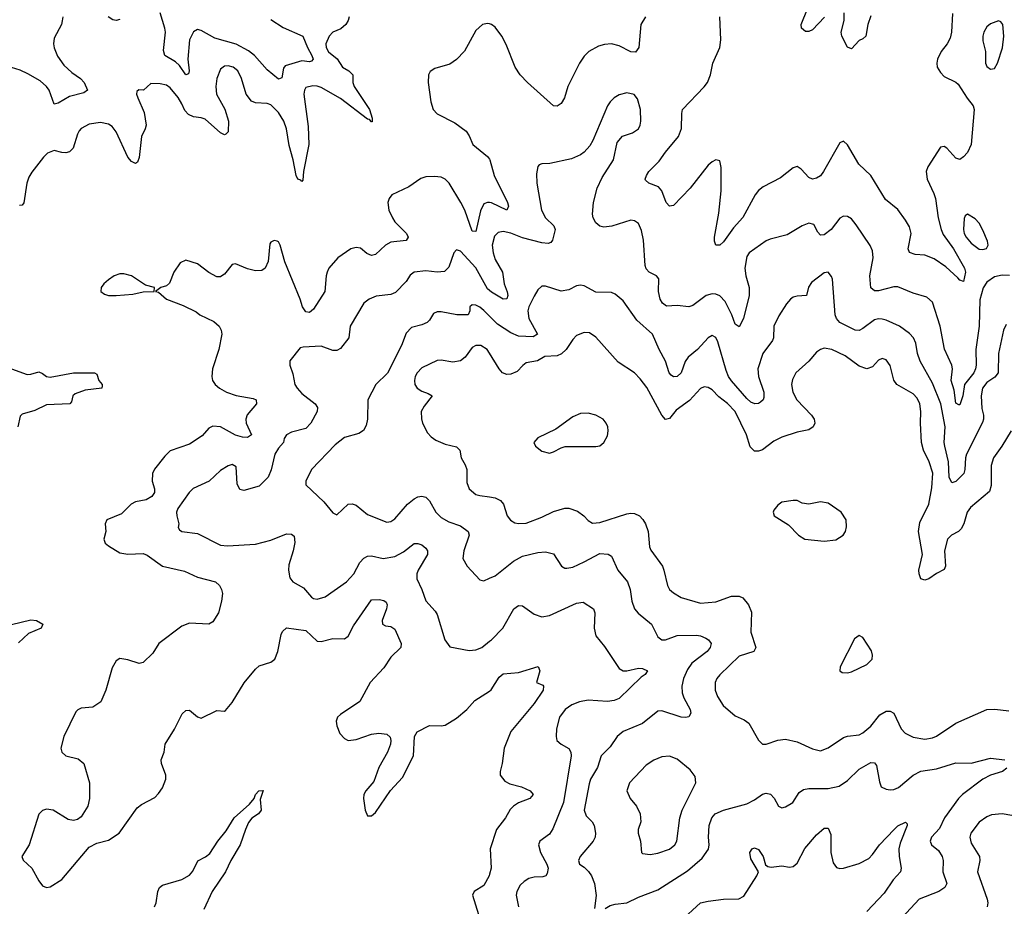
# Model space of a CAD drawing. Header units: inches. Extents: x 1771504 to 1971212, y 471788 to 643615.
# Tile 378 of 587: x 1867572 to 1872661, y 583113 to 587694. Entities that reach past the tile are written whole.
import ezdxf

# ---------------------------------------------------------------- set-up
doc = ezdxf.new("R2010")
doc.units = ezdxf.units.IN
doc.header["$MEASUREMENT"] = 0
doc.layers.add('B8568', color=7, linetype='Continuous')
doc.layers.add('B8578', color=7, linetype='Continuous')

msp = doc.modelspace()

# ---------------------------------------------------------------- linework, layer by layer
at = {"layer": 'B8568', "color": 5}
for points, elevation in [([(1867794, 587710), (1867791.6, 587688.4), (1867787, 587670), (1867750, 587599), (1867745.8, 587570), (1867749.3, 587549.3), (1867766.4, 587506.4), (1867799.8, 587459.8), (1867841.7, 587421.7), (1867886.4, 587390), (1867904.9, 587370), (1867922.8, 587330), (1867904.1, 587315.9), (1867830, 587297.7), (1867770, 587263), (1867750, 587258), (1867724.1, 587330), (1867709.9, 587349.9), (1867678.1, 587378.1), (1867614.7, 587414.7), (1867574.1, 587434.1), (1867530, 587448.1)], 360), ([(1869274.5, 587710), (1869269.3, 587690), (1869257.1, 587670), (1869231.9, 587648.1), (1869190, 587629.8), (1869171.1, 587610), (1869154.6, 587570), (1869156.3, 587550), (1869168, 587528), (1869212.4, 587492.4), (1869239.3, 587450), (1869272.8, 587430), (1869294.3, 587410), (1869294, 587370), (1869300.1, 587350), (1869378.9, 587230), (1869394, 587186), (1869393.7, 587166.3), (1869390, 587166), (1869379.4, 587179.4), (1869370, 587181), (1869230, 587286.4), (1869130, 587343.6), (1869110, 587351.6), (1869086.7, 587353.3), (1869050, 587343.5), (1869043.2, 587330), (1869041, 587310), (1869062.4, 587142.4), (1869066.8, 587050), (1869038.6, 586910), (1869035.5, 586864.5), (1869030, 586857.6), (1869025.2, 586865.2), (1869010, 586870.9), (1869000.2, 586890), (1868985.6, 586970), (1868963.9, 587043.9), (1868951.2, 587131.2), (1868937, 587170), (1868910, 587214.5), (1868870, 587255.3), (1868850, 587261.7), (1868790, 587264), (1868770, 587274.3), (1868742, 587310), (1868719, 587390), (1868699.8, 587430), (1868675.1, 587450), (1868650, 587456.8), (1868630, 587454.8), (1868610, 587439.6), (1868590.2, 587390), (1868585.2, 587350), (1868589.2, 587310), (1868631.5, 587231.5), (1868651.1, 587170), (1868650, 587115.3), (1868637.4, 587102.6), (1868630, 587099.6), (1868610, 587109.7), (1868530, 587180.2), (1868510, 587187.7), (1868470, 587192.4), (1868444.2, 587204.2), (1868425, 587225), (1868410, 587260.3), (1868390, 587292), (1868350, 587341.8), (1868330, 587356.5), (1868297.2, 587362.8), (1868250, 587364.5), (1868211.3, 587330), (1868187.9, 587332.1), (1868176.9, 587323.1), (1868176.3, 587310), (1868183.1, 587290), (1868214.3, 587214.3), (1868226, 587150), (1868221.1, 587130), (1868200.6, 587090), (1868190, 586982), (1868181.2, 586958.8), (1868170, 586951.1), (1868150, 586962.2), (1868130, 586984.4), (1868070, 587114.5), (1868050, 587142.3), (1868030, 587154.7), (1867990, 587162.9), (1867930, 587155.1), (1867890, 587132.8), (1867879.7, 587120.3), (1867870, 587102.7), (1867848.7, 587031.3), (1867830, 587012), (1867810, 587006.9), (1867790, 587008.3), (1867750, 587018.3), (1867715.9, 587004.1), (1867695.4, 586984.6), (1867633.8, 586906.2), (1867619.8, 586880.2), (1867609.5, 586850), (1867592.5, 586747.5), (1867584.7, 586735.3), (1867570, 586733.7)], 380), ([(1868090, 587694.8), (1868070, 587689.8), (1868053.2, 587693.2), (1868029.8, 587710)], 360), ([(1868870, 587695), (1868934.1, 587654.1), (1869035.3, 587610), (1869058.4, 587550), (1869081.3, 587510), (1869087.9, 587490), (1869080.4, 587479.6), (1869070, 587476.8), (1869030, 587482.2), (1868943.6, 587456.4), (1868936, 587444), (1868925.8, 587394.2), (1868910, 587387.4), (1868850, 587435.3), (1868784.7, 587510), (1868753.8, 587533.8), (1868690, 587568.4), (1868579.7, 587599.7), (1868510, 587638.6), (1868490, 587643.5), (1868470, 587632.4), (1868450.2, 587590), (1868441.4, 587490), (1868448.4, 587430), (1868444.9, 587415.1), (1868430, 587409.7), (1868397.8, 587457.8), (1868376.7, 587476.7), (1868321.4, 587510), (1868315.8, 587535.8), (1868324.9, 587630), (1868322.3, 587650), (1868297.2, 587730)], 360), ([(1870000, 587672.6), (1869990, 587675.6), (1869964, 587670), (1869930, 587638.4), (1869870, 587532), (1869830, 587489.5), (1869795.1, 587464.9), (1869718, 587442), (1869693.5, 587426.5), (1869685.3, 587410), (1869683.6, 587370), (1869696, 587270), (1869708.8, 587230), (1869730, 587207.4), (1869821.4, 587161.4), (1869878.9, 587118.9), (1869895, 587095), (1869913.8, 587050), (1869990, 586987.3), (1870000, 586973)], 420), ([(1870000, 586749.6), (1869990, 586750.6), (1869970, 586742.4), (1869953.5, 586706.5), (1869930, 586600.7), (1869910, 586601.3), (1869871.9, 586710), (1869852.2, 586750), (1869791.2, 586850), (1869771.1, 586870), (1869750, 586879.9), (1869715, 586885), (1869670, 586882.9), (1869645.5, 586874.5), (1869582.8, 586830), (1869494.8, 586790), (1869480.5, 586770), (1869474.4, 586750), (1869479.5, 586710), (1869497.8, 586670), (1869511.3, 586650), (1869570.2, 586590), (1869579.7, 586570), (1869570, 586553.3), (1869490, 586544.7), (1869462.5, 586530), (1869410, 586481.2), (1869390, 586475.2), (1869365.8, 586485.8), (1869333.3, 586513.3), (1869310, 586517.1), (1869283.8, 586510), (1869216.2, 586463.8), (1869170.2, 586410), (1869160.9, 586390), (1869155.1, 586370), (1869148.3, 586290), (1869090, 586198), (1869070, 586182), (1869050, 586184), (1869032.9, 586210), (1869020.8, 586250), (1868942.5, 586442.5), (1868918, 586530), (1868910, 586546), (1868902, 586550), (1868886.7, 586553.3), (1868870, 586545.2), (1868864.2, 586535.8), (1868855.6, 586444.4), (1868840.5, 586410), (1868822.4, 586397.6), (1868790, 586395.8), (1868750, 586406.9), (1868687.7, 586432.3), (1868670, 586429.6), (1868630, 586379.5), (1868617.3, 586370), (1868610, 586365.6), (1868590, 586365.6), (1868550, 586387.3), (1868490, 586433), (1868430, 586451.8), (1868401.5, 586438.5), (1868369.1, 586390), (1868346.6, 586333.4), (1868330, 586319.3), (1868302, 586310), (1868274, 586290), (1868290, 586286), (1868330.8, 586250), (1868417.4, 586217.4), (1868484.4, 586184.4), (1868502.8, 586170), (1868574.5, 586134.5), (1868602.4, 586110), (1868613, 586090), (1868617.1, 586070), (1868600.9, 585990), (1868569.1, 585890), (1868565.5, 585850), (1868569.1, 585830), (1868582.2, 585810), (1868603.9, 585790), (1868640.8, 585770), (1868690, 585752.2), (1868777.6, 585737.6), (1868794.6, 585730), (1868795.6, 585710), (1868747.7, 585652.3), (1868740.1, 585630), (1868742.3, 585610), (1868769, 585550), (1868750, 585534.8), (1868723.6, 585536.4), (1868687.4, 585547.4), (1868610, 585590.6), (1868570, 585594), (1868550, 585583.5), (1868515.6, 585544.4), (1868450, 585500.9), (1868350, 585466), (1868321.1, 585438.9), (1868268.5, 585371.5), (1868257.4, 585350), (1868256, 585310), (1868268.4, 585270), (1868268.3, 585251.7), (1868255.5, 585230), (1868226.2, 585213.8), (1868170, 585203.7), (1868148.4, 585190), (1868098.7, 585141.3), (1868023, 585110), (1868012.7, 585090), (1868017, 585050), (1868006.5, 585010), (1868013.6, 584990), (1868030, 584975.2), (1868090, 584940.2), (1868130, 584932.2), (1868210, 584936.5), (1868230, 584928), (1868310.1, 584870.1), (1868424, 584844), (1868490, 584814), (1868583.1, 584790), (1868605.3, 584770), (1868614.7, 584750), (1868619.7, 584730), (1868615.5, 584690), (1868599, 584630), (1868570, 584582), (1868548.7, 584571.3), (1868450, 584576), (1868410, 584561.1), (1868290.3, 584470), (1868259.4, 584420.6), (1868210, 584372.8), (1868190, 584367.3), (1868130, 584386.2), (1868090, 584393), (1868070, 584382), (1868050, 584345.2), (1868017.7, 584230), (1867991.2, 584168.8), (1867950, 584141), (1867890, 584136), (1867872.1, 584127.9), (1867862.7, 584117.3), (1867799.6, 583990), (1867783.7, 583930), (1867789.1, 583909.1), (1867810, 583890.5), (1867874.6, 583874.6), (1867903.8, 583850), (1867931.8, 583750), (1867932.9, 583670), (1867923.1, 583630), (1867890, 583575.6), (1867870, 583561.3), (1867850, 583555.8), (1867821.8, 583561.8), (1867744, 583610), (1867710, 583614.8), (1867690, 583608), (1867670, 583589.5), (1867620.2, 583430), (1867582.4, 583370), (1867590.3, 583350.3), (1867634, 583310), (1867670, 583244.9), (1867690, 583218), (1867710, 583210.4), (1867730, 583213.7), (1867790, 583251.4), (1867930, 583418.4), (1867970, 583439.2), (1868030, 583454.3), (1868085.4, 583490), (1868179.1, 583620.9), (1868201.8, 583638.2), (1868270, 583674.3), (1868290, 583694.9), (1868310, 583725.3), (1868327.1, 583770), (1868327.8, 583790), (1868304.7, 583850), (1868303.5, 583870), (1868318, 583910), (1868323, 583950), (1868372.3, 584027.7), (1868411.8, 584108.2), (1868430, 584125.3), (1868450, 584127), (1868490, 584091.8), (1868510, 584085.5), (1868590, 584124.2), (1868630, 584120.7), (1868635.3, 584124.7), (1868670, 584166.4), (1868731.8, 584268.2), (1868790, 584338.4), (1868810, 584355.8), (1868870, 584374.9), (1868891, 584389), (1868905.4, 584430), (1868922.4, 584517.6), (1868930, 584533), (1868950, 584552.2), (1869050, 584537.3), (1869110, 584483.2), (1869130, 584480.7), (1869190, 584496.5), (1869250, 584494.3), (1869270, 584508.9), (1869297.4, 584562.7), (1869390, 584696.5), (1869430, 584698), (1869453.4, 584693.4), (1869465.2, 584685.2), (1869471.3, 584670), (1869467.8, 584650), (1869444.5, 584590), (1869447.2, 584570), (1869462.3, 584562.3), (1869490, 584558.7), (1869510, 584544.4), (1869544.2, 584470), (1869542, 584450), (1869490, 584400.3), (1869454.5, 584345.5), (1869382.3, 584270), (1869329, 584171), (1869230, 584104.7), (1869214, 584090), (1869207.8, 584070), (1869210, 584046), (1869226.2, 584006.2), (1869250, 583979.3), (1869270, 583970.4), (1869310, 583974), (1869390, 584002), (1869427.7, 584007.7), (1869470, 584002.8), (1869487.3, 583987.3), (1869490.7, 583970), (1869487.7, 583950), (1869473, 583910), (1869428, 583830), (1869402, 583758), (1869360.7, 583710), (1869350.6, 583690), (1869348, 583670), (1869357.3, 583610), (1869370, 583581), (1869390, 583580.7), (1869410, 583597.3), (1869488.1, 583711.9), (1869550, 583778.8), (1869606.6, 583890), (1869612.3, 583990), (1869626.3, 584013.7), (1869690, 584046.7), (1869750, 584045.2), (1869770, 584049), (1869830, 584084.4), (1869882, 584130), (1869924.4, 584175.6), (1870000, 584224.9)], 420), ([(1870000, 586295.5), (1869990, 586304.3), (1869930, 586411.9), (1869850, 586497.7), (1869830, 586505.1), (1869816.4, 586490), (1869790, 586415.1), (1869766.8, 586393.2), (1869730.2, 586389.8), (1869670, 586396.5), (1869610.3, 586389.7), (1869590, 586374), (1869570, 586342), (1869514.6, 586285.4), (1869490, 586275.2), (1869413.7, 586266.3), (1869377.3, 586250), (1869350.5, 586230), (1869280.3, 586110), (1869272.3, 586050), (1869230, 585996), (1869210, 585985.3), (1869190, 585985.3), (1869130, 586007.3), (1869037.4, 586002.6), (1869022, 585998), (1868968.6, 585931.4), (1868968.2, 585910), (1868983.6, 585863.6), (1868994.2, 585810), (1869005.2, 585790), (1869030, 585762.4), (1869098.9, 585710), (1869110.3, 585690), (1869109, 585670), (1869075.9, 585610), (1869050, 585582.4), (1868976.7, 585563.3), (1868950.3, 585549.7), (1868938, 585530), (1868935.5, 585510), (1868910, 585480.5), (1868890.8, 585449.2), (1868870.9, 585369.1), (1868855.2, 585330), (1868810, 585284.5), (1868730, 585262), (1868710, 585267.3), (1868696.4, 585296.4), (1868690, 585384), (1868670, 585396.2), (1868650, 585389.6), (1868610, 585364.4), (1868550.6, 585309.4), (1868469, 585271), (1868448.5, 585251.5), (1868389, 585169), (1868382.8, 585150), (1868383.6, 585130), (1868394, 585090), (1868390.4, 585070), (1868398, 585058), (1868410.3, 585050.3), (1868490, 585039.7), (1868610, 584979.6), (1868645.3, 584974.7), (1868790, 584983.8), (1868870, 585005.3), (1868950, 585037.1), (1868976.1, 585036.1), (1868990, 585024.7), (1868993.3, 584993.3), (1868985.3, 584950), (1868962.6, 584877.4), (1868960.7, 584850), (1868968.1, 584810), (1868984.2, 584790), (1869038.1, 584758.1), (1869079.5, 584710), (1869090, 584703.2), (1869110, 584700.2), (1869150, 584711.2), (1869261.6, 584790), (1869298, 584830), (1869329.8, 584890.2), (1869350, 584911.8), (1869370, 584921.7), (1869390, 584923.6), (1869450, 584910.2), (1869510, 584921), (1869555.7, 584944.3), (1869610, 584987.1), (1869630, 584988.4), (1869650, 584980.7), (1869670, 584963.1), (1869680.2, 584950), (1869679.7, 584930), (1869632, 584850), (1869624.1, 584830), (1869625, 584805), (1869650.2, 584750.2), (1869670, 584690.7), (1869718.6, 584638.6), (1869730, 584620.7), (1869768.4, 584490), (1869794.2, 584454.2), (1869894.7, 584434.7), (1869930, 584437.7), (1869959.6, 584450), (1870000, 584482.3)], 440), ([(1870000, 586162.5), (1869970, 586192.3), (1869950, 586209.6), (1869930, 586218.9), (1869910, 586220.7), (1869898, 586210), (1869898, 586190), (1869890.2, 586169.8), (1869831.3, 586168.7), (1869750, 586185.2), (1869730, 586185), (1869710, 586176.8), (1869690, 586141.6), (1869677.1, 586130), (1869650, 586117.4), (1869596.5, 586103.5), (1869570, 586075.1), (1869544.7, 586010), (1869472.9, 585867.1), (1869412.2, 585810), (1869370.4, 585730), (1869370.2, 585630), (1869362.2, 585597.8), (1869349, 585571), (1869324.4, 585555.6), (1869250, 585535.6), (1869202.3, 585497.7), (1869079.6, 585370), (1869050.3, 585310), (1869050.4, 585290), (1869142.9, 585202.8), (1869190, 585146), (1869210, 585135.5), (1869269.6, 585190), (1869290, 585192.7), (1869310, 585184.9), (1869370, 585137.1), (1869470, 585097.4), (1869490, 585101.4), (1869510, 585114.2), (1869576.2, 585190), (1869610, 585218.9), (1869630, 585229.1), (1869650, 585232.9), (1869670, 585226.7), (1869690, 585208.2), (1869722.8, 585150), (1869750, 585122.4), (1869790, 585099.1), (1869850, 585078.3), (1869890.3, 585050), (1869895.6, 585030), (1869866.9, 584950), (1869862.3, 584910), (1869884.2, 584870), (1869950, 584799.3), (1869970, 584795.5), (1870000, 584807.9)], 460), ([(1870000, 585971.1), (1869988.4, 585990), (1869955.1, 586010), (1869928.5, 586011.5), (1869910, 586001.3), (1869874.6, 585950), (1869849.3, 585930.7), (1869810, 585924.2), (1869750, 585935.1), (1869730, 585933.5), (1869650, 585895.1), (1869626.5, 585870), (1869616.3, 585850), (1869612.7, 585830), (1869614.5, 585810), (1869626.2, 585790), (1869650, 585775.5), (1869683.6, 585763.6), (1869703, 585750), (1869662.3, 585697.7), (1869646.9, 585670), (1869647.9, 585632.1), (1869653.8, 585610), (1869680.3, 585560.3), (1869698.4, 585538.4), (1869722.1, 585522.1), (1869770, 585501.3), (1869830, 585486.8), (1869846.8, 585470), (1869853, 585430), (1869874.3, 585394.3), (1869883.2, 585370), (1869882.5, 585302.5), (1869894.3, 585270), (1869930, 585241.6), (1869950, 585235), (1870000, 585228)], 480), ([(1867528.7, 585890), (1867610, 585861.7), (1867630, 585861.8), (1867670, 585874.2), (1867690, 585866.4), (1867710, 585851), (1867730, 585847.2), (1867850, 585869.7), (1867958.8, 585870), (1867970, 585862), (1867980.7, 585830), (1867997.6, 585810), (1867998, 585802), (1867996, 585790), (1867910, 585780.2), (1867858.4, 585761.6), (1867845.7, 585750), (1867840.3, 585719.7), (1867831.5, 585708.5), (1867710, 585703.6), (1867650, 585674.9), (1867584.6, 585655.4), (1867573.8, 585646.2), (1867562.8, 585590)], 380), ([(1867530, 584569.4), (1867630, 584593), (1867658, 584590), (1867692.2, 584570), (1867682, 584550), (1867617.6, 584522.4), (1867566.2, 584473.8)], 380), ([(1868268.3, 583110), (1868277.2, 583130), (1868285.7, 583190), (1868294.7, 583210), (1868310, 583221.6), (1868410, 583251.1), (1868450, 583274.4), (1868465.9, 583294.1), (1868492.7, 583347.3), (1868532.3, 583367.7), (1868554.2, 583385.8), (1868595.4, 583450), (1868638.1, 583501.9), (1868679.6, 583570), (1868760, 583640), (1868783.9, 583670), (1868790, 583690.4), (1868808, 583710), (1868830, 583710.7), (1868815.1, 583664.9), (1868819.2, 583610), (1868805.7, 583590), (1868772.1, 583567.9), (1868755, 583545), (1868738.3, 583510), (1868711.4, 583430), (1868663.3, 583350), (1868635.3, 583290), (1868566.4, 583190), (1868523.1, 583096.9)], 380), ([(1870000, 583278.8), (1869997.6, 583270), (1869970, 583220.9), (1869920.5, 583190), (1869912.2, 583170), (1869943.7, 583070), (1869947.5, 583010), (1869962.7, 582930), (1869959.3, 582910), (1869949.2, 582890), (1869910, 582854.4), (1869896.1, 582830), (1869891, 582810), (1869893.4, 582790), (1869909.5, 582769.5), (1869934.4, 582754.4), (1869970, 582742.6), (1870000, 582739)], 420)]:
    msp.add_lwpolyline(points, dxfattribs=dict(at, elevation=elevation))
at = {"layer": 'B8568', "color": 5, "elevation": 420}
msp.add_lwpolyline([(1868090, 586381.5), (1868060.5, 586370), (1868030.4, 586350), (1868006, 586330), (1867993, 586310), (1867990.8, 586290), (1868010, 586276.3), (1868030, 586268.5), (1868070, 586268.7), (1868156.7, 586276.7), (1868210, 586288.7), (1868266, 586290), (1868268, 586310), (1868222, 586322), (1868150, 586370.7), (1868110, 586381.4)], close=True, dxfattribs=at)
at = {"layer": 'B8578', "color": 5}
for points, elevation in [([(1870806, 587710), (1870782.4, 587670), (1870772.3, 587550), (1870753.7, 587526.4), (1870730, 587528.2), (1870670, 587559), (1870630, 587569.9), (1870593.5, 587566.5), (1870562.5, 587557.4), (1870513.7, 587530), (1870490, 587506), (1870465.3, 587470), (1870405.5, 587350), (1870386.7, 587290), (1870370, 587262), (1870350, 587248), (1870330, 587249.7), (1870196.3, 587370), (1870158.9, 587410), (1870132.4, 587450), (1870085.9, 587565.9), (1870063, 587610), (1870030, 587655.6), (1870010, 587669.6), (1870000, 587672.6)], 420), ([(1872393.1, 587726.9), (1872388.2, 587630), (1872381.5, 587598.5), (1872365.5, 587570), (1872333.8, 587530), (1872315.5, 587490), (1872311.3, 587470), (1872314.4, 587450), (1872330, 587421.7), (1872350, 587401.2), (1872410, 587372.4), (1872421.5, 587361.5), (1872468.5, 587288.5), (1872499.1, 587250), (1872504.7, 587230), (1872489.3, 587050), (1872470, 587007.8), (1872450, 586985.1), (1872430, 586971.6), (1872410, 586978.4), (1872363.7, 587030), (1872350, 587038.7), (1872330, 587036.2), (1872265.3, 586934.7), (1872257.1, 586910), (1872261.9, 586870), (1872296.5, 586796.5), (1872304.5, 586770), (1872318.2, 586670), (1872333.8, 586610), (1872344.9, 586584.9), (1872398.6, 586510), (1872455.6, 586410), (1872459.3, 586390), (1872450, 586340.9), (1872430, 586348), (1872421, 586361), (1872357.9, 586417.9), (1872298.8, 586458.8), (1872250, 586478), (1872200.7, 586480.7), (1872171, 586491), (1872163.1, 586510), (1872179.9, 586590), (1872170, 586624), (1872150, 586659.2), (1872110, 586714.4), (1872045.7, 586765.7), (1871970, 586888.7), (1871908.2, 586948.2), (1871850, 587047.3), (1871830, 587066.6), (1871810, 587058), (1871726.7, 586910), (1871710, 586888.4), (1871690, 586874.8), (1871670, 586871), (1871650, 586879.8), (1871610, 586921.6), (1871590, 586936.2), (1871570, 586929.7), (1871503.2, 586876.8), (1871414.7, 586830), (1871390, 586811.9), (1871372.3, 586790), (1871310, 586672.3), (1871261.1, 586618.9), (1871210, 586546.6), (1871190, 586529.7), (1871169.7, 586529.8), (1871162.6, 586550), (1871162, 586570), (1871185.2, 586694.8), (1871196.4, 586810), (1871197.2, 586930), (1871190, 586965.2), (1871170, 586969.6), (1871150, 586960.4), (1871130, 586943.1), (1871036.5, 586823.5), (1870950, 586734), (1870930, 586731.5), (1870913, 586750), (1870889.8, 586810), (1870872.8, 586830), (1870822.7, 586850), (1870805.7, 586865.7), (1870803.6, 586870), (1870811.2, 586890), (1870824, 586910), (1870877, 586963), (1870909.8, 587010), (1870976.5, 587090), (1870991.6, 587131.6), (1870993.3, 587210), (1870998.2, 587230), (1871110, 587346.7), (1871126.2, 587370), (1871141.7, 587410), (1871153.6, 587470), (1871189.8, 587550), (1871194.9, 587590), (1871189.9, 587710)], 420), ([(1871732, 587708), (1871670, 587641.7), (1871650, 587632.8), (1871633.1, 587633.1), (1871611.8, 587650), (1871611.3, 587670), (1871642.9, 587750)], 380), ([(1871970, 587714), (1871955.4, 587670), (1871944.2, 587610), (1871930, 587595.8), (1871910, 587586.3), (1871870, 587543.6), (1871850, 587553.3), (1871821, 587610), (1871817.3, 587630), (1871833.6, 587690), (1871833.2, 587730)], 380), ([(1872686.9, 586373.1), (1872650, 586374.8), (1872610, 586366.3), (1872570, 586338.2), (1872550.7, 586309.3), (1872533.6, 586246.4), (1872530.6, 586110), (1872513.8, 585990), (1872515.7, 585910), (1872512.1, 585890), (1872503.9, 585870), (1872454.6, 585810), (1872446.4, 585750), (1872430, 585704.2), (1872424.7, 585704.7), (1872410, 585713.2), (1872400.6, 585780.6), (1872386.5, 585830), (1872393.2, 585890), (1872389.8, 585909.8), (1872351.8, 585991.8), (1872328.7, 586110), (1872290, 586235.1), (1872260.7, 586260.7), (1872190, 586280.9), (1872110, 586314), (1872090, 586313.8), (1872010, 586294), (1871990, 586294), (1871970, 586308), (1871966.1, 586370), (1871983.5, 586463.5), (1871979.8, 586499.8), (1871967.6, 586527.6), (1871894.9, 586634.9), (1871870, 586665.6), (1871850, 586678), (1871830, 586678.3), (1871810, 586668.2), (1871765.7, 586610), (1871730, 586583.1), (1871710, 586580.7), (1871696.4, 586596.4), (1871675.3, 586635.3), (1871650, 586643), (1871616.3, 586630), (1871538, 586582), (1871450, 586560.4), (1871430, 586550.9), (1871341.7, 586490), (1871329.2, 586470), (1871319.8, 586410), (1871323.9, 586370), (1871341.6, 586310), (1871341.4, 586270), (1871312.1, 586150), (1871290, 586107.6), (1871270, 586120.9), (1871252.2, 586170), (1871217.8, 586237.8), (1871190, 586266.9), (1871170, 586276.5), (1871150, 586278.1), (1871119.5, 586270), (1871050, 586218.3), (1871030, 586211.2), (1870970, 586217.3), (1870914.2, 586214.2), (1870893.6, 586230), (1870882.7, 586250), (1870873.5, 586290), (1870874.5, 586354.5), (1870862.7, 586370), (1870824.5, 586390), (1870810, 586406.6), (1870804.1, 586424.1), (1870795.5, 586555.5), (1870785.9, 586605.9), (1870770, 586640.5), (1870750, 586655.4), (1870730, 586658.5), (1870632.1, 586627.9), (1870590, 586622.5), (1870570, 586627.9), (1870550, 586643.9), (1870536, 586670), (1870532.2, 586690), (1870537.3, 586750), (1870555.6, 586824.4), (1870581.5, 586878.5), (1870640.4, 586970), (1870659.5, 587060.5), (1870687.7, 587092.3), (1870739, 587110), (1870769.3, 587130), (1870778.7, 587150), (1870782.4, 587170), (1870779.7, 587230), (1870765.1, 587285.1), (1870748.1, 587308.1), (1870710, 587316.3), (1870670, 587306.3), (1870643.8, 587290), (1870623.1, 587270), (1870610, 587249.3), (1870534.7, 587070), (1870517.8, 587042.2), (1870489, 587010), (1870470, 586996.2), (1870424.1, 586975.9), (1870311.3, 586951.3), (1870270.4, 586949.6), (1870256.3, 586943.7), (1870250, 586935.3), (1870242.8, 586897.2), (1870243.7, 586850), (1870269.2, 586710), (1870289.2, 586670), (1870331.6, 586630), (1870338.5, 586610), (1870325.1, 586554.9), (1870317.2, 586542.8), (1870302.8, 586537.2), (1870270, 586541.4), (1870170, 586567.8), (1870110, 586591.8), (1870070, 586599.9), (1870044.6, 586595.4), (1870024.9, 586575.1), (1870013.6, 586530), (1870018.2, 586490), (1870030, 586455.5), (1870067.8, 586390), (1870076.2, 586330), (1870091.7, 586288.3), (1870094.4, 586270), (1870088.8, 586251.2), (1870070, 586250.8), (1870010, 586286.7), (1870000, 586295.5)], 440), ([(1870000, 586973), (1870002.1, 586970), (1870024.5, 586890), (1870093, 586750), (1870097.8, 586730), (1870090, 586709.8), (1870010, 586748.5), (1870000, 586749.6)], 420), ([(1872670, 586118.7), (1872656.1, 586090), (1872630.2, 585970), (1872628.5, 585870), (1872612.2, 585847.8), (1872570, 585820.3), (1872547.5, 585790), (1872541.2, 585750), (1872545.1, 585685.1), (1872552.6, 585650), (1872553.4, 585630), (1872547.7, 585612.3), (1872465.8, 585450), (1872459.3, 585430), (1872456.7, 585370), (1872450.8, 585349.1), (1872410, 585307.6), (1872390, 585300.4), (1872375.8, 585330), (1872372.6, 585410), (1872352.5, 585490), (1872349.9, 585510), (1872354.5, 585590), (1872332.8, 585710), (1872290, 585815.8), (1872225.2, 585930), (1872212.6, 585970), (1872203.5, 586023.5), (1872191.8, 586050), (1872170, 586073.1), (1872118.7, 586110), (1872050, 586142.4), (1872030, 586146.6), (1872010, 586148.6), (1871990, 586143.9), (1871930, 586098.2), (1871910, 586088.7), (1871890, 586089.8), (1871810, 586129.8), (1871793.5, 586150), (1871786, 586170), (1871773.3, 586353.3), (1871768, 586368), (1871750, 586389.3), (1871730, 586387), (1871663.5, 586336.5), (1871648, 586312), (1871639.1, 586270), (1871590, 586266.4), (1871570, 586260.4), (1871555.8, 586250), (1871534.5, 586225.5), (1871495.3, 586164.7), (1871468.9, 586110), (1871467.4, 586050), (1871462.6, 586037.4), (1871412.3, 585970), (1871386.6, 585890), (1871389.4, 585850), (1871417.6, 585770), (1871418.2, 585741.8), (1871413.7, 585730), (1871401.2, 585718.8), (1871390, 585711.2), (1871371.3, 585708.7), (1871350, 585717.4), (1871330, 585736.2), (1871250, 585827.8), (1871235.7, 585850), (1871222.3, 585882.3), (1871179.4, 586030), (1871170, 586051.5), (1871150, 586062.4), (1871130, 586051.1), (1871074.7, 585990), (1871026.4, 585950), (1871011.3, 585928.7), (1870990, 585869.6), (1870970, 585851.3), (1870950, 585849.7), (1870938.2, 585858.2), (1870927.7, 585870), (1870909.8, 585930), (1870876.8, 585990), (1870841.7, 586070), (1870761.1, 586141), (1870690, 586242), (1870650, 586275.6), (1870630, 586284.2), (1870550, 586286), (1870490, 586319.7), (1870470, 586323.1), (1870450, 586319.7), (1870410, 586299.3), (1870370, 586292.1), (1870290, 586317), (1870270, 586317), (1870250, 586299.3), (1870230, 586265.1), (1870203.2, 586210), (1870198.5, 586190), (1870203.8, 586150), (1870247.8, 586070), (1870224.8, 586055.2), (1870150, 586059), (1870110, 586075.5), (1870041.5, 586121.5), (1870000, 586162.5)], 460), ([(1872696.5, 585570), (1872648.4, 585490), (1872605.2, 585430), (1872592.4, 585390), (1872592.2, 585287.8), (1872583.6, 585256.4), (1872485.6, 585174.4), (1872468.7, 585150), (1872451.4, 585088.6), (1872437.2, 585062.8), (1872423.7, 585050), (1872387.6, 585030), (1872366.8, 585010), (1872351, 584950), (1872356.4, 584870), (1872350, 584854), (1872310, 584833.3), (1872270, 584804.7), (1872250, 584798.7), (1872230, 584804.5), (1872219.7, 584830), (1872218.5, 584850), (1872237.3, 584930), (1872216.5, 585050), (1872224.1, 585095.9), (1872270, 585190.5), (1872285.4, 585274.6), (1872290.4, 585350.4), (1872271.9, 585410), (1872243.6, 585470), (1872232.4, 585510), (1872227.7, 585610), (1872229.9, 585670), (1872223.9, 585710), (1872210, 585738), (1872190, 585760.3), (1872104.7, 585810), (1872090, 585832.3), (1872070, 585906.6), (1872050, 585936.3), (1872030, 585943), (1872010, 585935.6), (1871979.5, 585900.5), (1871950, 585889.8), (1871910, 585904.1), (1871838.2, 585958.2), (1871770, 585990.5), (1871730, 585997.1), (1871710, 585989.8), (1871690, 585975.5), (1871650, 585929.9), (1871583.2, 585870), (1871565.3, 585834.7), (1871561.4, 585810), (1871567.1, 585770), (1871588.4, 585730), (1871664.2, 585650), (1871677.4, 585630), (1871681.3, 585610), (1871673, 585590), (1871650, 585575.1), (1871590, 585563.5), (1871510, 585537.7), (1871470, 585517.1), (1871410, 585472.2), (1871390, 585465.2), (1871370, 585464.5), (1871346.6, 585486.6), (1871327.3, 585550), (1871269.2, 585670), (1871230, 585711.8), (1871185.9, 585745.9), (1871150, 585782.3), (1871130, 585794.5), (1871110, 585796.4), (1871090, 585788.5), (1871033.2, 585726.8), (1870964, 585676), (1870930, 585633.3), (1870910, 585628), (1870890, 585651.1), (1870812.9, 585792.9), (1870779.4, 585839.4), (1870748.8, 585868.8), (1870665.4, 585925.4), (1870550, 586054.3), (1870517, 586077), (1870490, 586078.7), (1870450, 586063), (1870430, 586042.4), (1870396.5, 585990), (1870372.7, 585967.3), (1870350, 585958), (1870286.7, 585953.3), (1870247.9, 585932.1), (1870190, 585920.4), (1870172, 585908), (1870142.8, 585877.2), (1870110, 585862.7), (1870090, 585861.7), (1870067.7, 585870), (1870050, 585889.8), (1870000, 585971.1)], 480), ([(1870000, 585228), (1870030, 585223.8), (1870056.9, 585210), (1870072.7, 585190), (1870092, 585130), (1870107.7, 585107.7), (1870130, 585094), (1870150, 585090.2), (1870190, 585092.1), (1870270, 585123), (1870330, 585153.4), (1870390, 585169.5), (1870410.1, 585170.1), (1870454.7, 585154.7), (1870487.6, 585130), (1870510, 585105.7), (1870532.6, 585092.6), (1870570, 585095.9), (1870710, 585140.1), (1870730, 585144.2), (1870750, 585141.8), (1870774.6, 585130), (1870792.3, 585112.3), (1870805.8, 585090), (1870819.6, 585050), (1870826.7, 584970), (1870832.9, 584952.9), (1870893.2, 584870), (1870901.6, 584850), (1870919.1, 584770), (1870930.3, 584750), (1870950, 584732.7), (1870990, 584709.2), (1871090, 584678.4), (1871170, 584686.4), (1871250, 584716.2), (1871290, 584716.2), (1871310, 584706.7), (1871338, 584670), (1871353.4, 584633.4), (1871350.2, 584530), (1871376.2, 584450), (1871366.7, 584430), (1871290, 584406.2), (1871190.6, 584309.4), (1871175.2, 584290), (1871167, 584270), (1871166.7, 584230), (1871177.7, 584197.7), (1871207.9, 584150), (1871270, 584097.1), (1871316.5, 584076.5), (1871339.6, 584059.6), (1871390, 583970.7), (1871410, 583950.5), (1871430, 583950.3), (1871490, 583971.4), (1871530, 583976.1), (1871590, 583962.8), (1871670, 583927.3), (1871710, 583916.2), (1871750, 583931.1), (1871830, 583985.8), (1871850, 583992.7), (1871910, 583999.3), (1871930, 584008.4), (1871970, 584044.2), (1872017.4, 584102.6), (1872050, 584120.6), (1872070, 584121.5), (1872088.9, 584110), (1872128.1, 584030), (1872148.2, 584008.2), (1872190, 583986.7), (1872250, 583976), (1872290, 583983.2), (1872310, 583991.8), (1872410, 584058.5), (1872570, 584130.2), (1872611.3, 584131.3), (1872683.4, 584123.4)], 480), ([(1870000, 584807.9), (1870030, 584820.4), (1870124.5, 584895.5), (1870170, 584922.5), (1870250, 584941.1), (1870290, 584944), (1870330, 584933.7), (1870371.2, 584871.2), (1870390, 584859.6), (1870399.3, 584859.3), (1870430, 584866), (1870490, 584893), (1870570, 584936.2), (1870613.1, 584933.1), (1870630, 584922.4), (1870662.4, 584850), (1870712.4, 584790), (1870727.2, 584750), (1870734.7, 584690), (1870750.1, 584650.2), (1870768, 584628), (1870836.5, 584570), (1870870, 584504.9), (1870890, 584490.3), (1870910, 584490.2), (1870970, 584512), (1871070, 584514), (1871090, 584511.1), (1871118.4, 584498.4), (1871132, 584490), (1871145.5, 584470), (1871140.6, 584450), (1871124.6, 584430), (1871046, 584370), (1871023.3, 584336.7), (1871001.9, 584290), (1870994.1, 584250), (1870995.4, 584215.4), (1871004.2, 584190), (1871037.8, 584130), (1871040.9, 584110), (1871030, 584091.8), (1871012.1, 584087.9), (1870990, 584089.8), (1870890, 584122.9), (1870870, 584120.9), (1870790, 584057.7), (1870690, 584016.8), (1870659, 583990), (1870623.2, 583936.8), (1870576.2, 583890), (1870558.9, 583830), (1870522.7, 583770), (1870514.2, 583745.8), (1870488.6, 583610), (1870499.8, 583579.8), (1870530, 583548.4), (1870540.2, 583530), (1870548.3, 583490), (1870545.4, 583470), (1870535, 583450), (1870468.3, 583370), (1870459.6, 583350), (1870465.3, 583330), (1870490, 583315.5), (1870512.2, 583292.2), (1870526.5, 583270), (1870542.7, 583230), (1870551.1, 583168.9), (1870542, 583102)], 460), ([(1870000, 584482.3), (1870010, 584490.2), (1870068.7, 584550), (1870126, 584650), (1870150, 584667.2), (1870170, 584665.7), (1870230, 584622.3), (1870270, 584609.1), (1870310, 584616.2), (1870450, 584679), (1870484.1, 584684.1), (1870537.6, 584650), (1870543.6, 584630), (1870540.7, 584550), (1870550.3, 584510), (1870594.5, 584454.5), (1870670, 584342), (1870690, 584330.4), (1870710, 584330.3), (1870770, 584344.2), (1870790, 584341.3), (1870816, 584330), (1870803.8, 584310), (1870783.6, 584296.4), (1870670, 584186.5), (1870643.9, 584176.1), (1870610, 584170.5), (1870510, 584177.6), (1870465.5, 584170), (1870426, 584154), (1870391.8, 584130), (1870361.5, 584090), (1870345.7, 584030), (1870343.8, 583990), (1870347.7, 583970), (1870370, 583950.6), (1870410, 583928.2), (1870420.3, 583910), (1870422.6, 583890), (1870381.5, 583650), (1870327.8, 583512.2), (1870310, 583485.4), (1870260.3, 583450), (1870253.8, 583430), (1870263.2, 583390), (1870296.6, 583330), (1870302.8, 583310), (1870298.6, 583281.4), (1870290.3, 583269.7), (1870275.8, 583264.2), (1870230, 583263), (1870203.8, 583256.2), (1870178.4, 583241.6), (1870158.2, 583221.8), (1870140.6, 583190), (1870138.5, 583170), (1870150.2, 583110)], 440), ([(1870000, 584224.9), (1870009.1, 584230.9), (1870050, 584296), (1870070, 584314.3), (1870150, 584321.6), (1870252.1, 584352.1), (1870260.3, 584330), (1870242.8, 584270), (1870274.9, 584254.9), (1870279.1, 584250), (1870277.8, 584230), (1870230, 584160.3), (1870110, 584016.9), (1870074.9, 583930), (1870066, 583850), (1870054.9, 583810), (1870055.8, 583790), (1870079.7, 583759.7), (1870105.6, 583745.6), (1870164.9, 583730), (1870210.2, 583710.2), (1870225.5, 583690), (1870207.7, 583670), (1870150, 583647.5), (1870124.2, 583630), (1870107.4, 583612.6), (1870083, 583570), (1870036.3, 583510), (1870003.6, 583410), (1870008.4, 583310), (1870000, 583278.8)], 420), ([(1870598.2, 583101.8), (1870623.6, 583116.4), (1870650, 583124.2), (1870710, 583130.2), (1870770, 583159.7), (1870870, 583198.3), (1871023.8, 583296.2), (1871098.3, 583361.7), (1871132.1, 583407.9), (1871136, 583430), (1871131.8, 583470), (1871135.6, 583530), (1871149.7, 583570), (1871166, 583590), (1871209, 583610), (1871330, 583641.5), (1871370, 583662.7), (1871410, 583691.8), (1871430, 583697.4), (1871452.4, 583692.4), (1871471.4, 583671.4), (1871493.4, 583630), (1871510, 583622.3), (1871530, 583626.9), (1871567.8, 583650), (1871600, 583700), (1871622.9, 583717.1), (1871650, 583721.8), (1871750, 583721.2), (1871806.9, 583733.1), (1871850, 583762.6), (1871910, 583821.8), (1871970, 583856.5), (1871990, 583854), (1872000.3, 583840.2), (1872015.6, 583755.6), (1872024.9, 583730), (1872050, 583718), (1872070, 583715), (1872090, 583716.9), (1872113.6, 583726.4), (1872188.8, 583791.2), (1872230, 583811), (1872310, 583822.7), (1872410, 583854.7), (1872490, 583852.7), (1872590, 583878.3), (1872662.8, 583870)], 460), ([(1872673.9, 583826.1), (1872650.8, 583809.2), (1872590, 583789.8), (1872550, 583769.2), (1872445.3, 583690), (1872424.4, 583670), (1872351, 583570), (1872325.7, 583514.3), (1872284.4, 583470), (1872277.1, 583450), (1872283.8, 583430), (1872320.6, 583400.6), (1872340.2, 583370), (1872344.3, 583350), (1872343.5, 583290), (1872363.2, 583230), (1872352.8, 583210), (1872322.8, 583190), (1872221.3, 583150), (1872110.3, 583030)], 460), ([(1872750, 583573.3), (1872650, 583590.8), (1872594.1, 583585.9), (1872570, 583575.8), (1872530, 583547.6), (1872488.4, 583490), (1872483.2, 583470), (1872490, 583439.1), (1872532.4, 583370), (1872534.6, 583350), (1872522.8, 583290), (1872572.2, 583150), (1872575.3, 583130), (1872572, 583110)], 480), ([(1870986.1, 583033.9), (1871089.8, 583130.2), (1871130, 583139.6), (1871210, 583148.9), (1871288.5, 583151.5), (1871314.1, 583165.9), (1871381.5, 583270), (1871389.7, 583290), (1871350, 583357.2), (1871345.6, 583390), (1871358, 583410), (1871370, 583414.2), (1871390, 583406), (1871414.9, 583370), (1871426.6, 583326.6), (1871438, 583318), (1871455.8, 583315.8), (1871510, 583322.3), (1871550, 583315.3), (1871570, 583317.6), (1871590, 583335.8), (1871630, 583411.7), (1871690, 583481.7), (1871730, 583517.1), (1871750, 583516.3), (1871764.4, 583484.4), (1871764, 583390), (1871776.5, 583336.5), (1871793.9, 583313.9), (1871810, 583307.4), (1871829, 583309), (1871910, 583334.3), (1871959.6, 583360.4), (1871980.2, 583379.8), (1872015.3, 583430), (1872090.7, 583510), (1872110, 583527.8), (1872150, 583547), (1872158.3, 583538.3), (1872158.5, 583530), (1872121.8, 583438.2), (1872115.6, 583410), (1872116.4, 583370), (1872127.7, 583310), (1872124.2, 583290), (1872085.5, 583250), (1872039.3, 583180.7), (1871950, 583085.2)], 440)]:
    msp.add_lwpolyline(points, dxfattribs=dict(at, elevation=elevation))
for points, elevation in [([(1872630, 587687.8), (1872590, 587673.5), (1872570, 587658), (1872554, 587630), (1872550.2, 587610), (1872550, 587584.7), (1872563.6, 587530), (1872562.8, 587470), (1872570, 587453.4), (1872590, 587438.4), (1872610, 587442), (1872626, 587470), (1872651, 587549), (1872658.5, 587610), (1872653, 587670), (1872642.7, 587682.7)], 440), ([(1872470, 586689.2), (1872458.8, 586681.2), (1872452.8, 586667.2), (1872449.2, 586610.8), (1872453.6, 586590), (1872463.2, 586570), (1872490, 586540.2), (1872530, 586509.3), (1872550, 586506.2), (1872568.2, 586511.8), (1872577.4, 586530), (1872573.7, 586550), (1872550, 586607), (1872530, 586642.4), (1872510, 586666)], 440), ([(1870510, 585661.1), (1870470, 585659.1), (1870430, 585642.9), (1870342, 585578), (1870250, 585534.5), (1870228.9, 585510), (1870238, 585490), (1870270, 585464.5), (1870310, 585454.7), (1870330, 585461.3), (1870370, 585482.4), (1870391.4, 585488.6), (1870550, 585488.4), (1870570, 585493.1), (1870591, 585510), (1870610, 585544), (1870613.8, 585570), (1870611.8, 585590), (1870603.5, 585610), (1870586.6, 585630), (1870550, 585651.4)], 520), ([(1871570, 585209.7), (1871510, 585201.1), (1871490, 585186.3), (1871470, 585159.5), (1871466, 585150), (1871470.4, 585130), (1871544.7, 585084.7), (1871597.1, 585030), (1871628.9, 585010), (1871730, 585000.1), (1871790, 585007.1), (1871827.1, 585030), (1871839.3, 585050), (1871845.6, 585074.4), (1871843.4, 585110), (1871817.3, 585150), (1871750, 585196), (1871710, 585203.4), (1871650, 585190.6), (1871616.2, 585196.2), (1871590, 585209.7)], 520), ([(1871910, 584511.8), (1871885.5, 584494.5), (1871812, 584350), (1871810.5, 584330), (1871821.8, 584321.8), (1871850, 584319.7), (1871870, 584324.6), (1871950, 584363), (1871976.8, 584390), (1871979.8, 584410), (1871973.4, 584433.4), (1871930, 584502)], 520), ([(1870930, 583888.6), (1870890, 583885.7), (1870850, 583868.4), (1870810, 583842), (1870723.1, 583750), (1870710.4, 583710), (1870726.7, 583670), (1870758.9, 583630), (1870777.8, 583590), (1870782.3, 583550), (1870769.1, 583510), (1870769.1, 583490), (1870780.3, 583450), (1870786, 583390), (1870790, 583386), (1870830, 583380.7), (1870870, 583388), (1870930, 583408.4), (1870958.4, 583430), (1870967.6, 583450), (1870983.8, 583570), (1870995, 583610), (1871065.7, 583750), (1871062.8, 583782.8), (1871037.7, 583817.7), (1870970, 583873.5)], 480)]:
    msp.add_lwpolyline(points, close=True, dxfattribs=dict(at, elevation=elevation))

doc.saveas('drawing.dxf')
